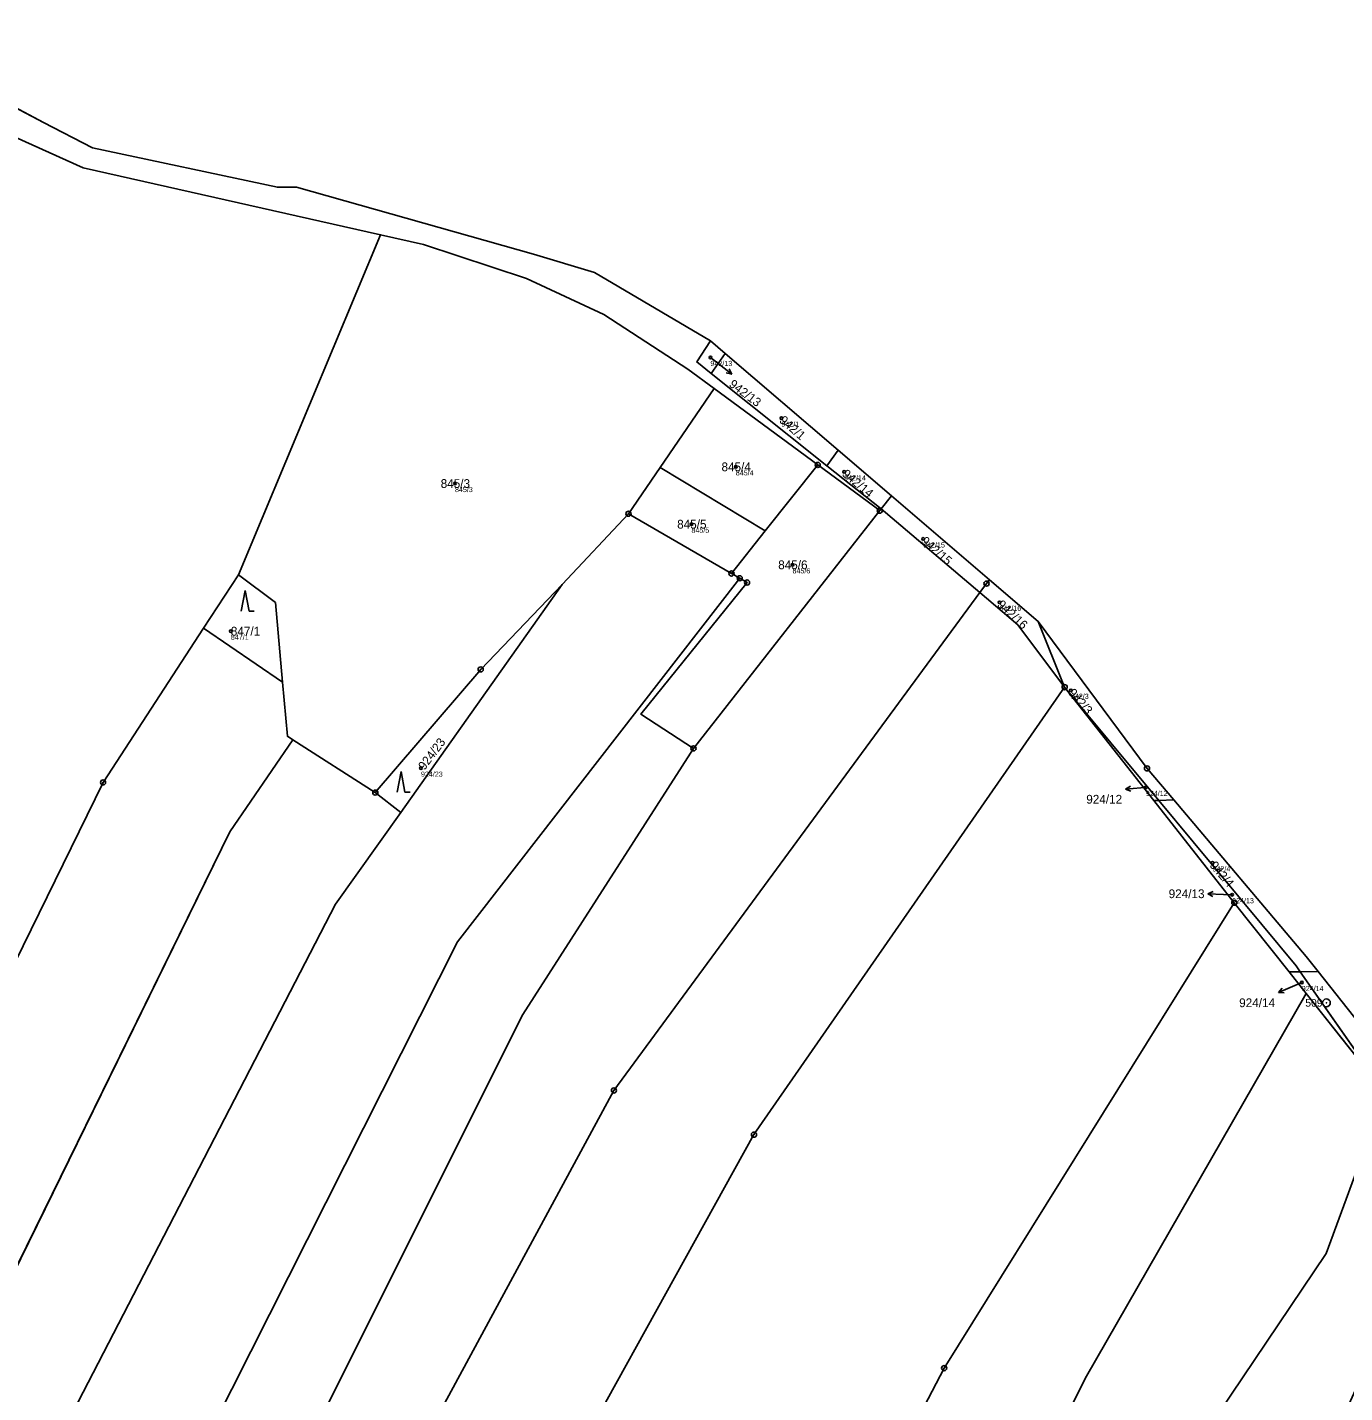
# Model space of a CAD drawing. Extents: x -761891 to -756141, y -1178507 to -1171885.
# Drawn here: x -759192.9 to -758937.4, y -1172201.8 to -1171937.1 of the extents above; entities that cross this region are included whole.
import ezdxf

# ---------------------------------------------------------------- set-up
doc = ezdxf.new("R2010")
doc.units = 0
for name, color, linetype in [('Definiční body', 7, 'Continuous'), ('Hranice parcel', 7, 'Continuous'), ('Parcelní čísla', 7, 'Continuous'), ('Polygon ku', 7, 'Continuous'), ('Polygon parcely', 7, 'Continuous'), ('Pop  PČ popisy', 7, 'Continuous'), ('Značky bodu BP', 7, 'Continuous'), ('Značky kultur', 7, 'Continuous')]:
    doc.layers.add(name, color=color, linetype=linetype)

msp = doc.modelspace()

# ---------------------------------------------------------------- linework, layer by layer
at = {"layer": 'Definiční body'}
for centre in [(-759060.4, -1172001.1), (-759046.64, -1172012.86), (-759055.48, -1172022.31), (-759034.47, -1172023.28), (-759109.93, -1172025.55), (-759064.08, -1172033.43), (-759019.16, -1172036.29), (-759044.49, -1172041.31), (-759004.36, -1172048.58), (-759153.39, -1172054.18), (-758990.51, -1172065.64), (-759116.53, -1172080.74), (-758975.97, -1172084.47), (-758963.05, -1172099.11), (-758959.25, -1172105.28), (-758945.74, -1172122.31)]:
    msp.add_circle(centre, 0.25, dxfattribs=at)
at = {"layer": 'Hranice parcel'}
for p, q in [((-759224.42, -1171937.08), (-759189.7, -1171955.57)), ((-759189.7, -1171955.57), (-759180.19, -1171960.44)), ((-759180.19, -1171960.44), (-759144.35, -1171968.11)), ((-759144.35, -1171968.11), (-759140.65, -1171968.11)), ((-759140.65, -1171968.11), (-759094.71, -1171981.09)), ((-759151.89, -1172043.22), (-759124.35, -1171977.31)), ((-759094.71, -1171981.09), (-759082.9, -1171984.6)), ((-759082.9, -1171984.6), (-759060.4, -1171997.86)), ((-759057.54, -1172000.31), (-759060.4, -1171997.86)), ((-759057.54, -1172000.31), (-759060.27, -1172004.19)), ((-759035.62, -1172019.09), (-759057.54, -1172000.31)), ((-759037.8, -1172022.12), (-759060.27, -1172004.19)), ((-759059.69, -1172007.14), (-759070.14, -1172022.41)), ((-759059.69, -1172007.14), (-759039.6, -1172021.94)), ((-759037.8, -1172022.12), (-759035.62, -1172019.09)), ((-759025.32, -1172027.92), (-759035.62, -1172019.09)), ((-759070.14, -1172022.41), (-759076.3, -1172031.4)), ((-759049.76, -1172034.73), (-759070.14, -1172022.41)), ((-759039.6, -1172021.94), (-759049.76, -1172034.73)), ((-759039.6, -1172021.94), (-759027.57, -1172030.8)), ((-759027.32, -1172030.48), (-759037.8, -1172022.12)), ((-759027.32, -1172030.48), (-759025.32, -1172027.92)), ((-759006.31, -1172044.2), (-759025.32, -1172027.92)), ((-759076.3, -1172031.4), (-759089.12, -1172045.11)), ((-759076.3, -1172031.4), (-759056.33, -1172042.99)), ((-759063.69, -1172076.91), (-759027.57, -1172030.8)), ((-759027.57, -1172030.8), (-759027.32, -1172030.48)), ((-759008.16, -1172046.7), (-759027.32, -1172030.48)), ((-759056.33, -1172042.99), (-759049.76, -1172034.73)), ((-759158.67, -1172053.61), (-759151.89, -1172043.22)), ((-759144.73, -1172048.63), (-759151.89, -1172043.22)), ((-759109.43, -1172114.39), (-759054.72, -1172043.92)), ((-759056.33, -1172042.99), (-759054.72, -1172043.92)), ((-759006.87, -1172044.95), (-759006.31, -1172044.2)), ((-758996.85, -1172052.31), (-759006.31, -1172044.2)), ((-759089.12, -1172045.11), (-759120.44, -1172089.31)), ((-759089.12, -1172045.11), (-759104.95, -1172061.59)), ((-759008.16, -1172046.7), (-759006.87, -1172044.95)), ((-759143.35, -1172064.07), (-759144.73, -1172048.63)), ((-758996.85, -1172052.31), (-758991.72, -1172065.03)), ((-759158.67, -1172053.61), (-759143.35, -1172064.07)), ((-759104.95, -1172061.59), (-759125.38, -1172085.48)), ((-759142.42, -1172074.55), (-759143.35, -1172064.07)), ((-758991.72, -1172065.03), (-758973.47, -1172087)), ((-758974.4, -1172087.03), (-758991.72, -1172065.03)), ((-759153.56, -1172093.11), (-759141.37, -1172075.22)), ((-759141.37, -1172075.22), (-759142.42, -1172074.55)), ((-759125.38, -1172085.48), (-759141.37, -1172075.22)), ((-759063.69, -1172076.91), (-759096.79, -1172128.53)), ((-759120.44, -1172089.31), (-759125.38, -1172085.48)), ((-758974.4, -1172087.03), (-758973.47, -1172087)), ((-758958.82, -1172106.83), (-758974.4, -1172087.03)), ((-758973.47, -1172087), (-758970.56, -1172086.91)), ((-759299.81, -1172391.15), (-759153.56, -1172093.11)), ((-758958.82, -1172106.83), (-758948.19, -1172120.24)), ((-758948.19, -1172120.24), (-758946.05, -1172120.21)), ((-758948.19, -1172120.24), (-758944.88, -1172124.42)), ((-758946.05, -1172120.21), (-758942.58, -1172120.16)), ((-758946.05, -1172120.21), (-758929.59, -1172143.73)), ((-758944.88, -1172124.42), (-758929.59, -1172143.73))]:
    msp.add_line(p, q, dxfattribs=at)
for points in [[(-759205.15, -1171953.93), (-759182.05, -1171964.31), (-759124.35, -1171977.31)], [(-759124.35, -1171977.31), (-759116.02, -1171979.19), (-759096.06, -1171985.76), (-759081.08, -1171992.75), (-759064.78, -1172003.39), (-759059.69, -1172007.14)], [(-759060.27, -1172004.19), (-759063.05, -1172001.97), (-759060.4, -1171997.86)], [(-759054.72, -1172043.92), (-759053.3, -1172044.75), (-759073.91, -1172070.26), (-759063.69, -1172076.91)], [(-759008.16, -1172046.7), (-759079.11, -1172143.24), (-759136.25, -1172248.84), (-759195.77, -1172358.85), (-759242.04, -1172456.69)], [(-758991.72, -1172065.03), (-759000.78, -1172052.95), (-759008.16, -1172046.7)], [(-758970.56, -1172086.91), (-758975.75, -1172080.78), (-758996.85, -1172052.31)], [(-759225.64, -1172179.25), (-759199.96, -1172127.85), (-759178.17, -1172083.5), (-759158.67, -1172053.61)], [(-758991.72, -1172065.03), (-759051.96, -1172151.8), (-759147.01, -1172323.48), (-759227.28, -1172473.94)], [(-758973.47, -1172087), (-758946.85, -1172119.06), (-758946.05, -1172120.21)], [(-758942.58, -1172120.16), (-758944.9, -1172117.23), (-758970.56, -1172086.91)], [(-759279.21, -1172413.5), (-759245.67, -1172324.71), (-759133.07, -1172107.14), (-759120.44, -1172089.31)], [(-759191.07, -1172516.32), (-759130.12, -1172417.61), (-759061.33, -1172285.75), (-759015.08, -1172197.08), (-758958.82, -1172106.83)], [(-759259.3, -1172436.34), (-759222.5, -1172338.41), (-759109.43, -1172114.39)], [(-758917.42, -1172152.29), (-758918.33, -1172150.82), (-758942.58, -1172120.16)], [(-758944.88, -1172124.42), (-758987.77, -1172199.1), (-759105.27, -1172436.65), (-759170.63, -1172540.48)], [(-759096.79, -1172128.53), (-759207.42, -1172349.63), (-759249.82, -1172447.52)], [(-759116.46, -1172493.11), (-759097.07, -1172456.63), (-759069.66, -1172416.42), (-759060.28, -1172395.26), (-759047.82, -1172370.18), (-759042.77, -1172362.63), (-759031.94, -1172352.16), (-759015.65, -1172321.47), (-758998.46, -1172283.21), (-758971.07, -1172219.54), (-758941.04, -1172174.84), (-758929.59, -1172143.73)]]:
    msp.add_lwpolyline(points, dxfattribs=at)
at = {"layer": 'Polygon ku'}
msp.add_lwpolyline([(-758918.33, -1172150.82), (-758942.58, -1172120.16), (-758944.9, -1172117.23), (-758970.56, -1172086.91), (-758975.75, -1172080.78), (-758996.85, -1172052.31), (-759006.31, -1172044.2), (-759025.32, -1172027.92), (-759035.62, -1172019.09), (-759057.54, -1172000.31), (-759060.4, -1171997.86), (-759082.9, -1171984.6), (-759094.71, -1171981.09), (-759140.65, -1171968.11), (-759144.35, -1171968.11), (-759180.19, -1171960.44), (-759189.7, -1171955.57), (-759224.42, -1171937.08)], dxfattribs=at)
at = {"layer": 'Polygon parcely'}
msp.add_lwpolyline([(-759205.15, -1171953.93), (-759182.05, -1171964.31), (-759124.35, -1171977.31), (-759116.02, -1171979.19), (-759096.06, -1171985.76), (-759081.08, -1171992.75), (-759064.78, -1172003.39), (-759059.69, -1172007.14), (-759039.6, -1172021.94), (-759027.57, -1172030.8), (-759027.32, -1172030.48), (-759037.8, -1172022.12), (-759060.27, -1172004.19), (-759063.05, -1172001.97), (-759060.4, -1171997.86), (-759082.9, -1171984.6), (-759094.71, -1171981.09), (-759140.65, -1171968.11), (-759144.35, -1171968.11), (-759180.19, -1171960.44), (-759189.7, -1171955.57), (-759224.42, -1171937.08)], dxfattribs=at)
for points in [[(-759238.52, -1172167.34), (-759225.64, -1172179.25), (-759199.96, -1172127.85), (-759178.17, -1172083.5), (-759158.67, -1172053.61), (-759151.89, -1172043.22), (-759124.35, -1171977.31), (-759182.05, -1171964.31), (-759205.15, -1171953.93), (-759278.07, -1172134.43), (-759275.17, -1172136.77), (-759246.76, -1172159.72)], [(-759059.69, -1172007.14), (-759064.78, -1172003.39), (-759081.08, -1171992.75), (-759096.06, -1171985.76), (-759116.02, -1171979.19), (-759124.35, -1171977.31), (-759151.89, -1172043.22), (-759144.73, -1172048.63), (-759143.35, -1172064.07), (-759142.42, -1172074.55), (-759141.37, -1172075.22), (-759125.38, -1172085.48), (-759104.95, -1172061.59), (-759089.12, -1172045.11), (-759076.3, -1172031.4), (-759070.14, -1172022.41)], [(-759060.4, -1171997.86), (-759063.05, -1172001.97), (-759060.27, -1172004.19), (-759057.54, -1172000.31)], [(-759057.54, -1172000.31), (-759060.27, -1172004.19), (-759037.8, -1172022.12), (-759035.62, -1172019.09)], [(-759070.14, -1172022.41), (-759049.76, -1172034.73), (-759039.6, -1172021.94), (-759059.69, -1172007.14)], [(-759025.32, -1172027.92), (-759035.62, -1172019.09), (-759037.8, -1172022.12), (-759027.32, -1172030.48)], [(-759056.33, -1172042.99), (-759049.76, -1172034.73), (-759070.14, -1172022.41), (-759076.3, -1172031.4)], [(-759039.6, -1172021.94), (-759049.76, -1172034.73), (-759056.33, -1172042.99), (-759054.72, -1172043.92), (-759053.3, -1172044.75), (-759073.91, -1172070.26), (-759063.69, -1172076.91), (-759027.57, -1172030.8)], [(-759008.16, -1172046.7), (-759006.87, -1172044.95), (-759006.31, -1172044.2), (-759025.32, -1172027.92), (-759027.32, -1172030.48)], [(-759120.44, -1172089.31), (-759133.07, -1172107.14), (-759245.67, -1172324.71), (-759279.21, -1172413.5), (-759269.8, -1172423.96), (-759259.3, -1172436.34), (-759222.5, -1172338.41), (-759109.43, -1172114.39), (-759054.72, -1172043.92), (-759056.33, -1172042.99), (-759076.3, -1172031.4), (-759089.12, -1172045.11)], [(-759008.16, -1172046.7), (-759027.32, -1172030.48), (-759027.57, -1172030.8), (-759063.69, -1172076.91), (-759096.79, -1172128.53), (-759207.42, -1172349.63), (-759249.82, -1172447.52), (-759242.06, -1172456.67), (-759242.04, -1172456.69), (-759195.77, -1172358.85), (-759136.25, -1172248.84), (-759079.11, -1172143.24)], [(-759063.69, -1172076.91), (-759073.91, -1172070.26), (-759053.3, -1172044.75), (-759054.72, -1172043.92), (-759109.43, -1172114.39), (-759222.5, -1172338.41), (-759259.3, -1172436.34), (-759249.82, -1172447.52), (-759207.42, -1172349.63), (-759096.79, -1172128.53)], [(-759158.67, -1172053.61), (-759143.35, -1172064.07), (-759144.73, -1172048.63), (-759151.89, -1172043.22)], [(-759006.31, -1172044.2), (-759006.87, -1172044.95), (-759008.16, -1172046.7), (-759000.78, -1172052.95), (-758991.72, -1172065.03), (-758996.85, -1172052.31)], [(-759136.25, -1172248.84), (-759195.77, -1172358.85), (-759242.04, -1172456.69), (-759227.28, -1172473.94), (-759147.01, -1172323.48), (-759051.96, -1172151.8), (-758991.72, -1172065.03), (-759000.78, -1172052.95), (-759008.16, -1172046.7), (-759079.11, -1172143.24)], [(-759104.95, -1172061.59), (-759125.38, -1172085.48), (-759120.44, -1172089.31), (-759089.12, -1172045.11)], [(-758975.75, -1172080.78), (-758996.85, -1172052.31), (-758991.72, -1172065.03), (-758973.47, -1172087), (-758970.56, -1172086.91)], [(-759299.81, -1172391.15), (-759153.56, -1172093.11), (-759141.37, -1172075.22), (-759142.42, -1172074.55), (-759143.35, -1172064.07), (-759158.67, -1172053.61), (-759178.17, -1172083.5), (-759199.96, -1172127.85), (-759225.64, -1172179.25), (-759232.76, -1172193.43), (-759236.98, -1172201.83), (-759320.77, -1172368.65), (-759310.09, -1172380.38)], [(-759206.92, -1172497.73), (-759191.07, -1172516.32), (-759130.12, -1172417.61), (-759061.33, -1172285.75), (-759015.08, -1172197.08), (-758958.82, -1172106.83), (-758974.4, -1172087.03), (-758991.72, -1172065.03), (-759051.96, -1172151.8), (-759147.01, -1172323.48), (-759227.28, -1172473.94)], [(-758974.4, -1172087.03), (-758973.47, -1172087), (-758991.72, -1172065.03)], [(-759245.67, -1172324.71), (-759133.07, -1172107.14), (-759120.44, -1172089.31), (-759125.38, -1172085.48), (-759141.37, -1172075.22), (-759153.56, -1172093.11), (-759299.81, -1172391.15), (-759291.07, -1172400.32), (-759279.21, -1172413.5)], [(-758948.19, -1172120.24), (-758946.05, -1172120.21), (-758946.85, -1172119.06), (-758973.47, -1172087), (-758974.4, -1172087.03), (-758958.82, -1172106.83)], [(-758946.05, -1172120.21), (-758942.58, -1172120.16), (-758944.9, -1172117.23), (-758970.56, -1172086.91), (-758973.47, -1172087), (-758946.85, -1172119.06)], [(-758958.82, -1172106.83), (-759015.08, -1172197.08), (-759061.33, -1172285.75), (-759130.12, -1172417.61), (-759191.07, -1172516.32), (-759180.89, -1172528.26), (-759170.63, -1172540.48), (-759105.27, -1172436.65), (-758987.77, -1172199.1), (-758944.88, -1172124.42), (-758948.19, -1172120.24)], [(-758944.88, -1172124.42), (-758929.59, -1172143.73), (-758946.05, -1172120.21), (-758948.19, -1172120.24)], [(-758918.33, -1172150.82), (-758942.58, -1172120.16), (-758946.05, -1172120.21), (-758929.59, -1172143.73), (-758922.66, -1172152.35), (-758917.42, -1172152.29)], [(-758944.88, -1172124.42), (-758987.77, -1172199.1), (-759105.27, -1172436.65), (-759170.63, -1172540.48), (-759152.47, -1172562.11), (-759149.96, -1172557.45), (-759116.46, -1172493.11), (-759097.07, -1172456.63), (-759069.66, -1172416.42), (-759060.28, -1172395.26), (-759047.82, -1172370.18), (-759042.77, -1172362.63), (-759031.94, -1172352.16), (-759015.65, -1172321.47), (-758998.46, -1172283.21), (-758971.07, -1172219.54), (-758941.04, -1172174.84), (-758929.59, -1172143.73)], [(-758917.41, -1172161.53), (-758929.59, -1172143.73), (-758941.04, -1172174.84), (-758971.07, -1172219.54), (-758998.46, -1172283.21), (-759015.65, -1172321.47), (-759031.94, -1172352.16), (-759042.77, -1172362.63), (-759047.82, -1172370.18), (-759060.28, -1172395.26), (-759069.66, -1172416.42), (-759097.07, -1172456.63), (-759116.46, -1172493.11), (-759098.31, -1172506.06), (-759076.54, -1172470.02), (-759046.24, -1172418.72), (-759012.66, -1172357.17), (-758985.41, -1172311.13), (-758945.77, -1172224.47), (-758918.39, -1172163.76)]]:
    msp.add_lwpolyline(points, close=True, dxfattribs=at)
at = {"layer": 'Pop  PČ popisy'}
for p, q in [((-759060.4, -1172001.1), (-759058.64, -1172002.48)), ((-759058.64, -1172002.48), (-759056.28, -1172004.33)), ((-759056.28, -1172004.33), (-759057.37, -1172004.11)), ((-759056.28, -1172004.33), (-759056.76, -1172003.32)), ((-758979.92, -1172084.81), (-758978.97, -1172084.23)), ((-758976.93, -1172084.55), (-758979.92, -1172084.81)), ((-758975.97, -1172084.47), (-758976.93, -1172084.55)), ((-758979.92, -1172084.81), (-758978.88, -1172085.22)), ((-758963.94, -1172105.1), (-758962.92, -1172104.64)), ((-758960.94, -1172105.21), (-758963.94, -1172105.1)), ((-758963.94, -1172105.1), (-758962.96, -1172105.64)), ((-758959.25, -1172105.28), (-758960.94, -1172105.21)), ((-758947.51, -1172123.07), (-758950.27, -1172124.24)), ((-758950.27, -1172124.24), (-758949.55, -1172123.39)), ((-758950.27, -1172124.24), (-758949.16, -1172124.31)), ((-758945.74, -1172122.31), (-758947.51, -1172123.07))]:
    msp.add_line(p, q, dxfattribs=at)
at = {"layer": 'Značky bodu BP'}
for centre, radius in [((-759039.6, -1172021.94), 0.5), ((-759039.6, -1172021.94), 0.0303), ((-759076.3, -1172031.4), 0.5), ((-759076.3, -1172031.4), 0.0303), ((-759027.57, -1172030.8), 0.5), ((-759027.57, -1172030.8), 0.0303), ((-759056.33, -1172042.99), 0.5), ((-759056.33, -1172042.99), 0.0303), ((-759054.72, -1172043.92), 0.5), ((-759054.72, -1172043.92), 0.0303), ((-759053.3, -1172044.75), 0.5), ((-759053.3, -1172044.75), 0.0303), ((-759006.87, -1172044.95), 0.5), ((-759006.87, -1172044.95), 0.0303), ((-759104.95, -1172061.59), 0.5), ((-759104.95, -1172061.59), 0.0303), ((-758991.72, -1172065.03), 0.5), ((-758991.72, -1172065.03), 0.0303), ((-759063.69, -1172076.91), 0.5), ((-759063.69, -1172076.91), 0.0303), ((-758975.75, -1172080.78), 0.5), ((-758975.75, -1172080.78), 0.0303), ((-759178.17, -1172083.5), 0.5), ((-759178.17, -1172083.5), 0.0303), ((-759125.38, -1172085.48), 0.5), ((-759125.38, -1172085.48), 0.0303), ((-758958.82, -1172106.83), 0.5), ((-758958.82, -1172106.83), 0.0303), ((-758940.96, -1172126.24), 0.75), ((-758940.96, -1172126.24), 0.03), ((-759079.11, -1172143.24), 0.5), ((-759079.11, -1172143.24), 0.0303), ((-759051.96, -1172151.8), 0.5), ((-759051.96, -1172151.8), 0.0303), ((-759015.08, -1172197.08), 0.5), ((-759015.08, -1172197.08), 0.0303)]:
    msp.add_circle(centre, radius, dxfattribs=at)
at = {"layer": 'Značky kultur'}
for p, q in [((-759150.62, -1172046.32), (-759151.37, -1172050.32)), ((-759149.87, -1172050.32), (-759150.62, -1172046.32)), ((-759149.87, -1172050.32), (-759148.87, -1172050.32)), ((-759120.38, -1172081.38), (-759121.13, -1172085.38)), ((-759119.63, -1172085.38), (-759120.38, -1172081.38)), ((-759119.63, -1172085.38), (-759118.63, -1172085.38))]:
    msp.add_line(p, q, dxfattribs=at)

# ---------------------------------------------------------------- texts
at = {"layer": 'Definiční body'}
for s, p in [('942/13', (-759060.4, -1172002.76)), ('942/1', (-759046.64, -1172014.52)), ('845/4', (-759055.48, -1172023.97)), ('845/3', (-759109.93, -1172027.21)), ('942/14', (-759034.47, -1172024.94)), ('845/5', (-759064.08, -1172035.09)), ('942/15', (-759019.16, -1172037.95)), ('845/6', (-759044.49, -1172042.97)), ('942/16', (-759004.36, -1172050.24)), ('847/1', (-759153.39, -1172055.84)), ('942/3', (-758990.51, -1172067.3)), ('924/23', (-759116.53, -1172082.4)), ('924/12', (-758975.97, -1172086.13)), ('942/4', (-758963.05, -1172100.77)), ('924/13', (-758959.25, -1172106.94)), ('924/14', (-758945.74, -1172123.97))]:
    msp.add_text(s, height=1, dxfattribs=at).set_placement(p)
at = {"layer": 'Parcelní čísla'}
for s, rotation, p in [('942/13', 323, (-759056.94, -1172006.59)), ('942/1', 319, (-759047.2, -1172013.5)), ('942/14', 320, (-759035.02, -1172023.93)), ('942/15', 319, (-759019.72, -1172036.93)), ('942/16', 317, (-759004.94, -1172049.2)), ('942/3', 311, (-758991.15, -1172066.2)), ('924/23', 53, (-759115.85, -1172081.25)), ('942/4', 310, (-758963.7, -1172099.66))]:
    msp.add_text(s, height=1.7, rotation=rotation, dxfattribs=at).set_placement(p)
for s, p in [('845/4', (-759058.25, -1172023.16)), ('845/3', (-759112.7, -1172026.4)), ('845/5', (-759066.85, -1172034.28)), ('845/6', (-759047.26, -1172042.16)), ('847/1', (-759153.39, -1172055.03)), ('924/12', (-758987.53, -1172087.62)), ('924/13', (-758971.55, -1172105.94)), ('924/14', (-758957.88, -1172127.08))]:
    msp.add_text(s, height=1.7, dxfattribs=at).set_placement(p)
at = {"layer": 'Značky bodu BP'}
msp.add_text('509', height=1.5, dxfattribs=at).set_placement((-758945.06, -1172126.99))

doc.saveas('drawing.dxf')
